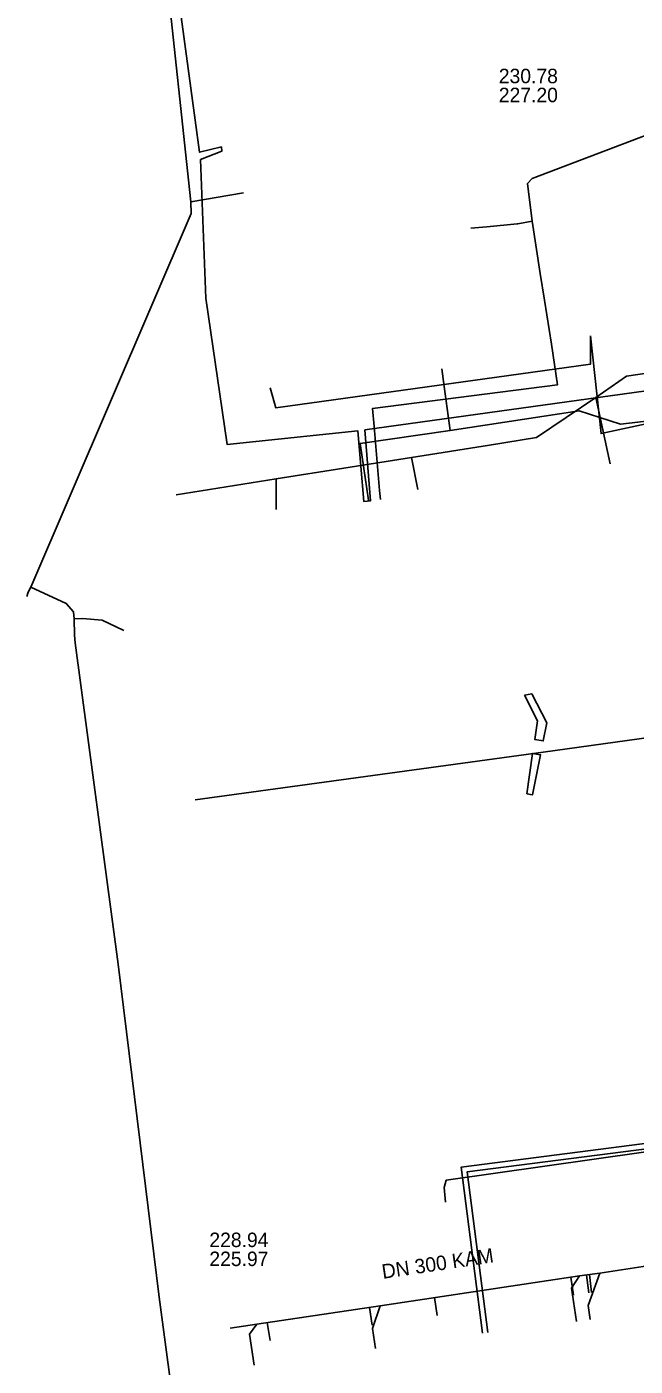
# Model space of a CAD drawing. Extents: x -600309 to -598967, y -1161267 to -1160292.
# Drawn here: x -599228.9 to -599195.2, y -1160662.5 to -1160588.4 of the extents above; entities that cross this region are included whole.
import ezdxf

# ---------------------------------------------------------------- set-up
doc = ezdxf.new("R2010")
doc.units = 0
for name, color, linetype in [('Vrstva 12', 7, 'Continuous'), ('Vrstva 13', 7, 'Continuous'), ('Vrstva 16', 7, 'Continuous'), ('Vrstva 3', 7, 'Continuous'), ('Vrstva 42', 7, 'Continuous'), ('Vrstva 5', 7, 'Continuous'), ('Vrstva 55', 7, 'Continuous'), ('Vrstva 9', 7, 'Continuous')]:
    doc.layers.add(name, color=color, linetype=linetype)

msp = doc.modelspace()

# ---------------------------------------------------------------- linework, layer by layer
at = {"layer": 'Vrstva 12'}
for points in [[(-599205.42, -1160610.74), (-599205.76, -1160608.3), (-599205.89, -1160607.33)], [(-599205.42, -1160610.74), (-599198.28, -1160609.65), (-599195.99, -1160610.39), (-599192, -1160609.93)], [(-599205.42, -1160610.74), (-599210.4, -1160611.45), (-599209.95, -1160614.59)]]:
    msp.add_lwpolyline(points, dxfattribs=at)
at = {"layer": 'Vrstva 13'}
for p, q in [((-599219.784, -1160598.078), (-599216.863, -1160597.584)), ((-599228.78, -1160619.68), (-599228.866, -1160619.923)), ((-599228.65, -1160619.4), (-599228.78, -1160619.68))]:
    msp.add_line(p, q, dxfattribs=at)
for points in [[(-599221.206, -1160584.811), (-599219.784, -1160598.078), (-599219.759, -1160598.723), (-599228.65, -1160619.4)], [(-599228.65, -1160619.4), (-599226.68, -1160620.3), (-599226.27, -1160620.77), (-599226.25, -1160621.16), (-599226.22, -1160622.07)], [(-599226.25, -1160621.16), (-599225.789, -1160621.14), (-599224.695, -1160621.237), (-599223.501, -1160621.799)], [(-599226.22, -1160622.07), (-599226.18, -1160622.48), (-599223.8, -1160640.27), (-599221.53, -1160658.7), (-599219.608, -1160673.056), (-599219.08, -1160676.89), (-599216.45, -1160694.91), (-599215.13, -1160704.68), (-599214.23, -1160712.05), (-599213.675, -1160716.94)]]:
    msp.add_lwpolyline(points, dxfattribs=at)
at = {"layer": 'Vrstva 16'}
for points in [[(-599182.8, -1160590.09), (-599192.72, -1160593.69), (-599200.89, -1160596.79), (-599201.15, -1160597.07), (-599200.88, -1160599.16), (-599200.44, -1160602.04)], [(-599201.68, -1160599.29), (-599201.72, -1160599.3), (-599203.4, -1160599.46), (-599204.28, -1160599.54)], [(-599200.88, -1160599.16), (-599201.68, -1160599.29)], [(-599209.33, -1160614.06), (-599209.63, -1160610.51), (-599209.72, -1160609.51), (-599199.48, -1160608.2), (-599199.82, -1160605.95), (-599200.2, -1160603.52), (-599200.44, -1160602.04)], [(-599209.29, -1160614.56), (-599209.33, -1160614.06)]]:
    msp.add_lwpolyline(points, dxfattribs=at)
at = {"layer": 'Vrstva 3'}
for points in [[(-599201.31, -1160625.39), (-599200.91, -1160625.31), (-599200.07, -1160626.91), (-599200.269, -1160627.913), (-599200.743, -1160627.831), (-599200.59, -1160626.8)], [(-599201.19, -1160630.84), (-599200.858, -1160628.605), (-599200.421, -1160628.68), (-599200.86, -1160630.89)]]:
    msp.add_lwpolyline(points, close=True, dxfattribs=at)
at = {"layer": 'Vrstva 42'}
for points in [[(-599220.564, -1160586.058), (-599219.299, -1160595.339), (-599218.093, -1160595.042), (-599218.065, -1160595.277), (-599219.244, -1160595.744), (-599218.95, -1160603.412), (-599217.775, -1160611.504), (-599210.538, -1160610.748), (-599210.209, -1160614.664), (-599209.845, -1160614.635), (-599210.143, -1160610.699), (-599192.179, -1160608.211), (-599191.933, -1160612.213), (-599191.542, -1160612.159), (-599191.76, -1160608.164), (-599175.111, -1160606.335), (-599172.998, -1160608.472), (-599173.815, -1160609.835), (-599173.537, -1160609.799), (-599172.651, -1160608.67), (-599171.751, -1160608.994), (-599165.78, -1160608.276), (-599165.66, -1160609.348), (-599165.57, -1160609.652)], [(-599175.748, -1160636.221), (-599176.248, -1160636.551), (-599176.639, -1160638.771), (-599176.229, -1160646.949), (-599176.53, -1160647.673), (-599180.768, -1160648.407), (-599204.821, -1160651.509), (-599203.636, -1160660.694)], [(-599203.338, -1160660.656), (-599204.485, -1160651.768), (-599180.732, -1160648.721), (-599179.746, -1160657.42)]]:
    msp.add_lwpolyline(points, dxfattribs=at)
at = {"layer": 'Vrstva 5'}
for p, q in [((-599196.57, -1160612.58), (-599197.37, -1160608.9)), ((-599207.22, -1160614), (-599207.57, -1160612.23)), ((-599215.05, -1160615.1), (-599215.05, -1160613.41))]:
    msp.add_line(p, q, dxfattribs=at)
at = {"layer": 'Vrstva 55'}
for points in [[(-599167.285, -1160601.422), (-599166.4, -1160606.9), (-599167.53, -1160607.1), (-599179.16, -1160607.72), (-599181.79, -1160607.61), (-599197.07, -1160610.91), (-599197.66, -1160605.5)], [(-599197.66, -1160605.5), (-599197.66, -1160607.07), (-599215.07, -1160609.49), (-599215.39, -1160608.38)], [(-599149.84, -1160634.41), (-599150.6, -1160634.45), (-599150.99, -1160634.77), (-599149.15, -1160649.02), (-599153.679, -1160649.874), (-599154.504, -1160650.06), (-599159.15, -1160650.94), (-599159.63, -1160650.77), (-599160.02, -1160649.52), (-599160.68, -1160648.35), (-599161.94, -1160647.38), (-599164.13, -1160646.75), (-599165.67, -1160646.53), (-599168.11, -1160646.86), (-599175.218, -1160648.112), (-599175.63, -1160649.38), (-599176.029, -1160648.238), (-599185.26, -1160649.36), (-599194.714, -1160650.668), (-599205.641, -1160652.23), (-599205.76, -1160652.63), (-599205.68, -1160653.44)]]:
    msp.add_lwpolyline(points, dxfattribs=at)
at = {"layer": 'Vrstva 9'}
for p, q in [((-599198.592, -1160658.579), (-599198.74, -1160657.59)), ((-599197.743, -1160658.462), (-599197.87, -1160657.47)), ((-599197.593, -1160658.432), (-599197.72, -1160657.44)), ((-599209.749, -1160660.252), (-599209.895, -1160659.263)), ((-599206.143, -1160659.709), (-599206.29, -1160658.72)), ((-599215.397, -1160661.088), (-599215.55, -1160660.1))]:
    msp.add_line(p, q, dxfattribs=at)
for points in [[(-599195.66, -1160607.73), (-599190.27, -1160606.94), (-599185.51, -1160606.24), (-599185.02, -1160606.17), (-599180.6, -1160605.51), (-599178.24, -1160605.17), (-599172.98, -1160604.39), (-599161.61, -1160602.72)], [(-599200.65, -1160611.13), (-599197.37, -1160608.9), (-599195.66, -1160607.73)], [(-599220.59, -1160614.29), (-599215.05, -1160613.41), (-599207.57, -1160612.23), (-599203.24, -1160611.54), (-599200.65, -1160611.13)], [(-599219.55, -1160631.18), (-599200.27, -1160628.53), (-599188.451, -1160626.893)], [(-599217.61, -1160660.41), (-599216.13, -1160660.19), (-599209.31, -1160659.17), (-599198.26, -1160657.52), (-599197.136, -1160657.36), (-599194.26, -1160656.93), (-599193.94, -1160656.88), (-599187.96, -1160655.99), (-599186.49, -1160655.77)], [(-599198.435, -1160660.033), (-599198.701, -1160658.205), (-599198.26, -1160657.52)], [(-599197.68, -1160659.931), (-599197.783, -1160659.165), (-599197.136, -1160657.36)], [(-599209.551, -1160661.54), (-599209.727, -1160660.436), (-599209.31, -1160659.17)], [(-599216.275, -1160662.451), (-599216.528, -1160660.748), (-599216.13, -1160660.19)]]:
    msp.add_lwpolyline(points, dxfattribs=at)

# ---------------------------------------------------------------- texts
at = {"layer": 'Vrstva 12'}
for s, p in [('230.78', (-599202.733, -1160591.517)), ('227.20', (-599202.733, -1160592.567)), ('228.94', (-599218.757, -1160655.924)), ('225.97', (-599218.757, -1160656.974))]:
    msp.add_text(s, height=0.8, dxfattribs=at).set_placement(p)
msp.add_text('DN 300 KAM', height=0.8, rotation=8.47978, dxfattribs=at).set_placement((-599209.149, -1160657.684))

doc.saveas('drawing.dxf')
